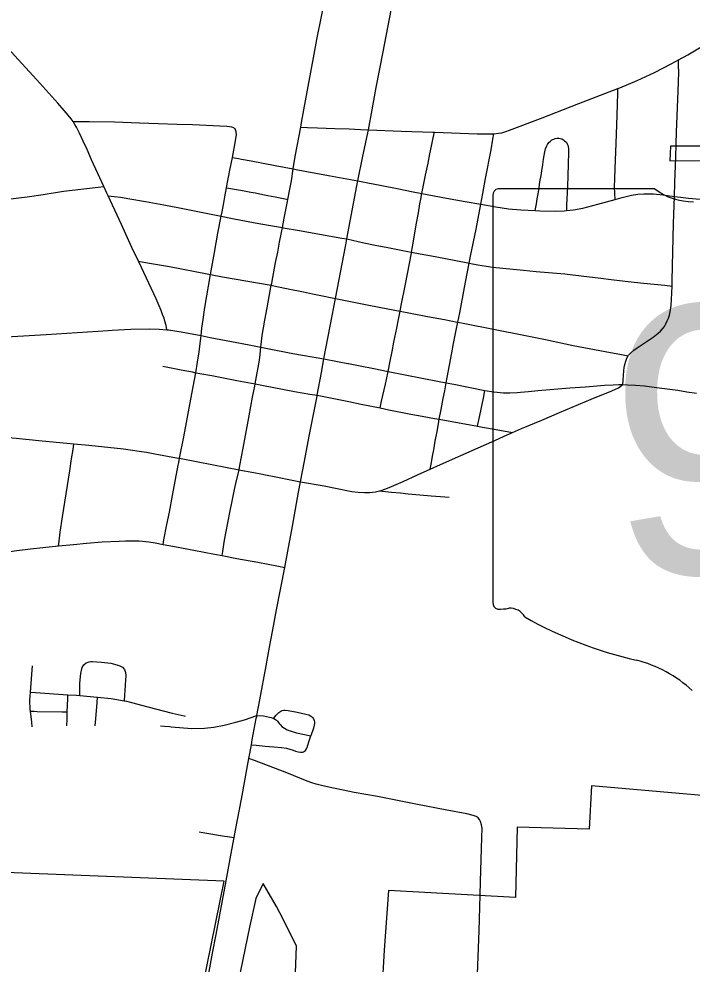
# Model space of a CAD drawing. Extents: x 1815539 to 1947826, y 273303 to 993194.
# Drawn here: x 1875617 to 1879119, y 925558 to 930474 of the extents above; entities that cross this region are included whole.
import ezdxf

# ---------------------------------------------------------------- set-up
doc = ezdxf.new("R2010")
doc.units = 0
for name, color, linetype in [('GM_X_City_Street', 7, 'Continuous'), ('GM_X_Corporation', 7, 'Continuous'), ('GM_X_County_Road', 7, 'Continuous'), ('GM_X_State_Route', 7, 'Continuous'), ('GM_X_US_Route', 7, 'Continuous'), ('SC_Shading3', 7, 'Continuous')]:
    doc.layers.add(name, color=color, linetype=linetype)

msp = doc.modelspace()

# ---------------------------------------------------------------- linework, layer by layer
at = {"layer": 'GM_X_City_Street'}
for points in [[(1877083.4, 929911.3), (1877087.7, 929934.7), (1877107.6, 930047.3), (1877149, 930271.8), (1877167.4, 930368), (1877192, 930496.2), (1877232.3, 930705.1), (1877253.2, 930817.7), (1877256.7, 930835.5)], [(1875898.3, 929941.1), (1875888.8, 929955), (1875873.9, 929973.2), (1875852.7, 929998.3), (1875820.1, 930035.2), (1875710.5, 930157.2), (1875632.4, 930241.6), (1875559.9, 930322.9)], [(1879036, 929824.9), (1879038.3, 929885.7), (1879045.9, 930099.2), (1879049.1, 930197.5), (1879048.8, 930229.9), (1879048.5, 930261.7)], [(1878718.8, 929535.8), (1878716.4, 929566.7), (1878715.6, 929601.5), (1878716.5, 929643.2), (1878718.3, 929696.5), (1878723.6, 929827), (1878729, 929973.8), (1878732.2, 930088), (1878732.9, 930112.3)], [(1875898.3, 929941.1), (1875938, 929941.3), (1875984.1, 929941.2), (1876114.5, 929939.6), (1876244.5, 929934.2), (1876342, 929930.6), (1876439.6, 929927.1), (1876520.7, 929924.4), (1876698.5, 929916.5), (1876713.1, 929915), (1876722.8, 929912.9), (1876732.5, 929909), (1876739.4, 929903.2), (1876743.7, 929897.8)], [(1876058, 929603.1), (1876027.1, 929669.6), (1875994.8, 929741.9), (1875971.3, 929794.4), (1875950.5, 929838.7), (1875931.4, 929880.3), (1875915.6, 929911.8), (1875908.2, 929925.3), (1875898.3, 929941.1)], [(1876727.8, 929753.1), (1876742.4, 929829.3), (1876747.5, 929862.1), (1876748.6, 929872), (1876747.3, 929886.5), (1876743.7, 929897.8)], [(1877043.6, 929694.2), (1877053.8, 929758), (1877083.4, 929911.3)], [(1877083.4, 929911.3), (1877118.6, 929909.8), (1877170.3, 929907.9), (1877259.6, 929904.6), (1877335.2, 929901.8), (1877394, 929899.7), (1877435, 929896.7)], [(1877712.8, 929566.8), (1877732.1, 929660.7), (1877745.1, 929724.1), (1877754.9, 929771.8), (1877763, 929811.6), (1877772, 929855.8), (1877778, 929885.7)], [(1878019, 929510.4), (1878029.4, 929566.4), (1878044.7, 929644.5), (1878072.8, 929793.8), (1878082.2, 929848.8), (1878087, 929877.1)], [(1878302.3, 929476.9), (1878308.8, 929512.7), (1878313.1, 929539.3), (1878317.4, 929565.2), (1878322.5, 929596.5), (1878327.4, 929626.7), (1878333, 929660.6), (1878336.8, 929684.2), (1878342.2, 929717.3), (1878346.6, 929744.1), (1878352.8, 929782.2), (1878356.7, 929798.6), (1878363, 929813.6), (1878367.3, 929821.6), (1878374.1, 929831.3), (1878381.4, 929838), (1878389.9, 929844.5), (1878398.7, 929849.5), (1878406.9, 929852.4), (1878415.9, 929853.8), (1878419.8, 929853.7), (1878425.1, 929853.7), (1878431.8, 929852.7), (1878440.6, 929849.9), (1878449.4, 929845.6), (1878455.9, 929840.9), (1878462.3, 929835.1), (1878466.7, 929829.8), (1878469.6, 929824.7), (1878472.7, 929817.9), (1878474.9, 929809.1), (1878475.9, 929799.4), (1878476, 929783), (1878473.5, 929717.6), (1878469.9, 929603.2), (1878465.8, 929505.1), (1878464.6, 929477.1)], [(1879026.8, 929551.3), (1879029.5, 929622.8), (1879033.4, 929754.2), (1879036, 929824.9)], [(1876697.5, 929595.9), (1876702.5, 929624.6), (1876709.4, 929659.7), (1876714.8, 929687.2), (1876727.8, 929753.1)], [(1876727.8, 929753.1), (1876759.1, 929747.6), (1876775.5, 929744.2), (1876824.3, 929735.5), (1876949.3, 929712), (1877043.6, 929694.2)], [(1877015.8, 929535.6), (1877026, 929588.6), (1877034.2, 929631.3), (1877043.6, 929694.2)], [(1877043.6, 929694.2), (1877067.4, 929689.7), (1877161.9, 929671.8), (1877226.7, 929659.6), (1877380.4, 929631.7)], [(1875494.8, 929529.6), (1875509.6, 929530.9), (1875574.3, 929537.9), (1875615.7, 929543.3), (1875659.1, 929549.3), (1875742.5, 929561.5), (1875849.6, 929577.5), (1876028.5, 929599.5), (1876058, 929603.1)], [(1876080.7, 929554.1), (1876074, 929568.4), (1876058, 929603.1)], [(1876669.6, 929448.5), (1876674, 929471.2), (1876682.8, 929518.2), (1876688.6, 929549), (1876697.5, 929595.9)], [(1876697.5, 929595.9), (1876718.2, 929592.5), (1876779.7, 929581.3), (1876822.5, 929573.5), (1876847.7, 929568.9), (1876886.2, 929561.3), (1876911.6, 929556.2), (1876949.5, 929548.6), (1876993.8, 929540), (1877015.8, 929535.6)], [(1877380.4, 929631.7), (1877423.2, 929623.3), (1877505.3, 929607.3), (1877584.5, 929591.8), (1877667.1, 929575.7), (1877712.8, 929566.8)], [(1876080.7, 929554.1), (1876112.3, 929551.1), (1876146, 929546.8), (1876194.7, 929539.2), (1876274.8, 929525.2), (1876371, 929506.9), (1876451.9, 929491.3), (1876530.6, 929475.8), (1876590.9, 929464), (1876669.6, 929448.5)], [(1876238.5, 929214.7), (1876204.8, 929285.5), (1876150.4, 929404.5), (1876080.7, 929554.1)], [(1876987.5, 929388.9), (1876997, 929437.9), (1877003.6, 929472.5), (1877013.7, 929524.5), (1877015.8, 929535.6)], [(1877659.2, 929261), (1877667.4, 929307.7), (1877676.7, 929360.8), (1877685.6, 929411.7), (1877695, 929465.4), (1877703.3, 929512.5), (1877707.6, 929537.1), (1877712.8, 929566.8)], [(1877712.8, 929566.8), (1877840.7, 929542.1), (1877937.5, 929524.8), (1878019, 929510.4)], [(1878464.6, 929477.1), (1878501.7, 929481.4), (1878550, 929490.5), (1878629.2, 929511), (1878718.8, 929535.8)], [(1878718.8, 929535.8), (1878755.8, 929546), (1878803.4, 929558.3), (1878835.8, 929563.4), (1878868.6, 929565.3), (1878917.8, 929564), (1878967, 929560), (1879015.1, 929553), (1879026.8, 929551.3)], [(1879014.4, 929084.7), (1879015.2, 929113.4), (1879021.4, 929409.3), (1879026.8, 929551.3)], [(1879026.8, 929551.3), (1879058.5, 929546.8), (1879099.4, 929542.5), (1879160.2, 929537.3), (1879288.7, 929528.8), (1879366.7, 929523.3)], [(1877959.7, 929204.1), (1877966.4, 929239.4), (1877994.7, 929380.3), (1878019, 929510.4)], [(1878019, 929510.4), (1878098.3, 929496.4), (1878163.1, 929486.7), (1878228.4, 929480.6), (1878302.3, 929476.9)], [(1876613.7, 929144.4), (1876634.5, 929259.8), (1876652.4, 929359.1), (1876669.6, 929448.5)], [(1876669.6, 929448.5), (1876728.6, 929437), (1876846.1, 929413.9), (1876916, 929401.5), (1876987.5, 929388.9)], [(1878302.3, 929476.9), (1878326.4, 929475.7), (1878407.3, 929474.1), (1878454, 929475.9), (1878464.6, 929477.1)], [(1876929.8, 929088.7), (1876931.7, 929099.3), (1876952.4, 929206.7), (1876963, 929261.4), (1876972.8, 929312.5), (1876982.7, 929364), (1876987.5, 929388.9)], [(1876987.5, 929388.9), (1876990.8, 929388.3), (1877076.2, 929373.2), (1877179.8, 929354.9), (1877296.2, 929334.5), (1877322.5, 929329.8)], [(1877322.5, 929329.8), (1877411.2, 929309.1), (1877470.6, 929297.3), (1877536.3, 929284.5), (1877595.9, 929272.9), (1877640.8, 929264.5), (1877659.2, 929261)], [(1877600, 928954.7), (1877605.7, 928983.7), (1877627.6, 929095.1), (1877658.4, 929256.1), (1877659.2, 929261)], [(1877659.2, 929261), (1877703.6, 929252.6), (1877762.9, 929241.4), (1877827.1, 929229.3), (1877951.9, 929205.7), (1877959.7, 929204.1)], [(1876238.5, 929214.7), (1876286.6, 929206.1), (1876400.7, 929185.8), (1876595.5, 929147.9), (1876613.7, 929144.4)], [(1876387, 928857.2), (1876382, 928879.3), (1876375.9, 928902.7), (1876371.6, 928917.5), (1876364.6, 928937.4), (1876356.6, 928957.8), (1876330.2, 929017.6), (1876254.3, 929181.6), (1876238.5, 929214.7)], [(1877900.3, 928896.9), (1877910.3, 928945.1), (1877920, 928992.2), (1877940.8, 929104.7), (1877959.7, 929204.1)], [(1877959.7, 929204.1), (1878003.4, 929195.2), (1878048.5, 929187.4), (1878079.8, 929183.5), (1878241.4, 929167.2), (1878306.9, 929160.6), (1878457.5, 929147.6), (1878556.4, 929136.3), (1878630.3, 929127.6), (1878711.9, 929117.2), (1878785.7, 929108.5), (1878866.4, 929099.8), (1878976.7, 929088.6), (1879014.4, 929084.7)], [(1876564.3, 928828.1), (1876569, 928865.7), (1876575.1, 928910.9), (1876584.7, 928972.5), (1876613.7, 929144.4)], [(1876613.7, 929144.4), (1876676.7, 929132.4), (1876929.8, 929088.7)], [(1876875.5, 928767), (1876878.1, 928796.7), (1876882.6, 928828.3), (1876896, 928907.9), (1876907.9, 928972), (1876929.8, 929088.7)], [(1876929.8, 929088.7), (1876958.7, 929082.8), (1877016.9, 929070.9), (1877097, 929054.5), (1877143.9, 929044.9), (1877213.7, 929030.7), (1877229.5, 929027), (1877263.4, 929019.3)], [(1878786.8, 928722.7), (1878787.8, 928724.5), (1878799.3, 928737), (1878814.9, 928750.9), (1878833.6, 928764), (1878864.7, 928783.8), (1878917.1, 928819.5), (1878943.1, 928839.2), (1878955.1, 928849.8), (1878965.5, 928861.7), (1878974.7, 928874.7), (1878982.8, 928888.7), (1878989.8, 928903.3), (1878995.8, 928918.5), (1879000.9, 928934.2), (1879005, 928950.3), (1879009.9, 928982.8), (1879012.4, 929015.4), (1879014.4, 929084.7)], [(1877263.4, 929019.3), (1877419.4, 928988.1), (1877500.3, 928973.9), (1877600, 928954.7)], [(1877537.6, 928640.7), (1877548.3, 928694.5), (1877558.1, 928743.6), (1877568, 928793.5), (1877582.4, 928866.4), (1877589.6, 928902.2), (1877600, 928954.7)], [(1877600, 928954.7), (1877653.5, 928944.3), (1877742.8, 928927.2), (1877830.6, 928910.3), (1877897.5, 928897.1), (1877900.3, 928896.9)], [(1877840, 928581.7), (1877845.2, 928609.2), (1877869.5, 928738.2), (1877878.3, 928785.9), (1877892.3, 928855.4), (1877900.3, 928896.9)], [(1877900.3, 928896.9), (1877936.3, 928890), (1878243.2, 928829.4), (1878356.1, 928806), (1878500.9, 928776.4), (1878694.3, 928739.2), (1878742.9, 928730.5), (1878786.8, 928722.7)], [(1876537, 928634.3), (1876545.6, 928688.6), (1876554.3, 928742.4), (1876560, 928785.5), (1876564.3, 928828.1)], [(1876846.1, 928576.4), (1876867.9, 928698.6), (1876872.5, 928728.9), (1876875.5, 928767)], [(1878758.9, 928571.9), (1878760.5, 928595.3), (1878764, 928644.2), (1878765.8, 928660.8), (1878768.9, 928677.4), (1878773.5, 928693.7), (1878779.3, 928709.2), (1878786.8, 928722.7)], [(1876365.1, 928668.8), (1876400.6, 928661.6), (1876451.7, 928651.3), (1876518.3, 928638), (1876537, 928634.3)], [(1876452.7, 928188.9), (1876474.9, 928300.4), (1876515.8, 928524.4), (1876537, 928634.3)], [(1876537, 928634.3), (1876620, 928618.8), (1876751, 928594.2), (1876846.1, 928576.4)], [(1877495.9, 928450.9), (1877503.5, 928485.6), (1877510.2, 928516.1), (1877516.5, 928544.6), (1877523.2, 928575.3), (1877528.4, 928598.7), (1877537.6, 928640.7)], [(1876762.4, 928129.4), (1876766.5, 928151.6), (1876782.8, 928241.3), (1876794.7, 928307), (1876814, 928410.1), (1876832.3, 928507.3), (1876843.5, 928563.3), (1876846.1, 928576.4)], [(1876846.1, 928576.4), (1876880.6, 928570), (1877050.8, 928536.9), (1877131, 928523), (1877168.3, 928516.5)], [(1877803.5, 928391.7), (1877813.5, 928443), (1877824.5, 928499.3), (1877832, 928539.3), (1877840, 928581.7)], [(1877168.3, 928516.5), (1877238.5, 928503), (1877332.5, 928483.9), (1877397.1, 928470.9), (1877495.9, 928450.9)], [(1878003, 928355.7), (1878006.5, 928373.1), (1878009.4, 928386.9), (1878032.9, 928502.5), (1878040.8, 928541.3)], [(1877495.9, 928450.9), (1877540.4, 928440.9), (1877655.6, 928419.3), (1877714, 928408.3), (1877778, 928396.3), (1877803.5, 928391.7)], [(1877757, 928132.3), (1877763.3, 928167.8), (1877769.1, 928200.2), (1877775, 928233.3), (1877783, 928278.2), (1877792, 928328.4), (1877799.1, 928367.6), (1877803.5, 928391.7)], [(1877803.5, 928391.7), (1877831.1, 928386.7), (1877975.5, 928360.6), (1878003, 928355.7)], [(1878003, 928355.7), (1878028.4, 928351.1), (1878098.7, 928338.3), (1878184.7, 928322.8)], [(1875823.1, 927733.8), (1875826.2, 927757.7), (1875831.9, 927805.2), (1875843.7, 927883.9), (1875881, 928123), (1875891, 928187), (1875898.4, 928234.9), (1875903.1, 928264.7)], [(1876366.7, 927741.2), (1876371.3, 927764.7), (1876386.7, 927843.8), (1876399.4, 927908.9), (1876416.2, 927995.1), (1876445.6, 928152.4), (1876448.4, 928167.1), (1876452.7, 928188.9)], [(1876673.6, 927683.2), (1876677, 927704.6), (1876684.8, 927753.2), (1876693.3, 927799.6), (1876706, 927862.5), (1876714.9, 927906.7), (1876728.6, 927974.7), (1876739.1, 928026.5), (1876745.5, 928058.4), (1876762.4, 928129.4)], [(1877493.4, 928019.6), (1877554.5, 928013.4), (1877602.6, 928008.6), (1877642.5, 928004.6), (1877703.3, 927998.8), (1877760.6, 927993.3), (1877809.3, 927989.7), (1877854.4, 927986.4)], [(1874901.3, 927266.1), (1874943.3, 927299.4), (1874960.1, 927312.9), (1874981.5, 927330.1), (1875008.8, 927352.1), (1875035.1, 927373.1), (1875047.7, 927383.3), (1875123.9, 927444.5), (1875213.7, 927514.2), (1875343.1, 927614.1), (1875382.3, 927642.9), (1875398.9, 927654.5), (1875418.9, 927666.7), (1875438.2, 927675.1), (1875452.9, 927681), (1875471, 927686.7), (1875493.6, 927692.7), (1875523.9, 927697.9), (1875606.7, 927708.8), (1875677.1, 927718.1), (1875741.8, 927725.5), (1875823.1, 927733.8)], [(1875823.1, 927733.8), (1875900, 927741), (1875968.7, 927747.4), (1876050, 927753.9), (1876137.8, 927758.5), (1876170.8, 927759.7), (1876204.6, 927759.6), (1876241.9, 927758.8), (1876292, 927754.2), (1876325.4, 927749), (1876366.7, 927741.2)], [(1876366.7, 927741.2), (1876426.1, 927729.9), (1876527.3, 927710.8), (1876633.6, 927690.7), (1876673.6, 927683.2)], [(1876673.6, 927683.2), (1876751.2, 927668.4), (1876859.1, 927648), (1876967.2, 927627.5), (1876999.4, 927621.4)], [(1876854.6, 926851), (1876888.6, 926849), (1876905, 926845.9), (1876921.2, 926842.7), (1876929.4, 926840.6), (1876936.9, 926838), (1876941.3, 926836.1)], [(1876941.3, 926836.1), (1876955.3, 926853.2), (1876968.6, 926867), (1876979, 926874.5), (1876986.1, 926877), (1876994.5, 926878.4), (1877002.4, 926878.4), (1877017.6, 926876.9), (1877063.6, 926868.2), (1877108.6, 926858.5), (1877124.5, 926854.3), (1877133.2, 926850.2), (1877138.9, 926846.1), (1877144.2, 926841.1), (1877150, 926833.9), (1877153.4, 926825.9), (1877154.5, 926818.3), (1877154.5, 926810), (1877153.5, 926801.7), (1877149.3, 926785.6), (1877134.6, 926745.8)], [(1876941.3, 926836.1), (1876943.8, 926835.1), (1876951.5, 926831.1), (1876956.3, 926827.2), (1876961.2, 926822.2), (1876966.1, 926816.1), (1876972, 926808.5), (1876977.9, 926801.8), (1876985.3, 926794.7), (1876998.5, 926784.8), (1877013.1, 926777.1), (1877028.5, 926770.8), (1877060.4, 926761.1), (1877134.6, 926745.8)], [(1876826.1, 926698.3), (1876850.4, 926696.2), (1876897.2, 926692.3), (1876943.4, 926688.4), (1876982.4, 926684.1), (1877009.2, 926680.6), (1877025.9, 926676.7), (1877043.1, 926670.3), (1877056.3, 926665.5), (1877069.9, 926661.8), (1877081.1, 926660.5), (1877092.8, 926661.2), (1877098, 926662.6), (1877102.4, 926665), (1877107.8, 926669.7), (1877112.6, 926677.3), (1877115.5, 926685.6), (1877119.2, 926696.3), (1877125.3, 926713.7), (1877134.6, 926745.8)], [(1878015.6, 925916.7), (1878017.5, 925987.4), (1878025.2, 926216.1), (1878026, 926265.5), (1878024, 926282.5), (1878018.8, 926299.1), (1878012.2, 926310.9), (1878005.2, 926318.7), (1877995.3, 926325.4), (1877979.1, 926331.6), (1877946.8, 926339.1), (1877834.3, 926359.8), (1877690.3, 926388.5), (1877482, 926429.6), (1877361, 926451.5), (1877303.7, 926462.7), (1877253.3, 926473.1), (1877213.4, 926481.8), (1877190.8, 926487), (1877162.4, 926494.9), (1877141.3, 926501.8), (1877116.3, 926510.4), (1877010.1, 926552.4), (1876842.5, 926617.1), (1876813.5, 926628.3)]]:
    msp.add_lwpolyline(points, dxfattribs=at)
at = {"layer": 'GM_X_Corporation'}
msp.add_lwpolyline([(1879003.5, 929735.6), (1879331, 929737.2), (1879334.3, 929812), (1879007, 929812.8)], close=True, dxfattribs=at)
for points in [[(1876482.9, 925000), (1876684.6, 925989.2), (1875415.8, 926039.1), (1875466.1, 927160.4), (1875163.7, 927224.7), (1874764.8, 927017.2), (1874702.9, 926751.3), (1874848.7, 926652.6), (1874101.6, 926150.7), (1874120.5, 926361.8), (1873756.8, 926075.9), (1873891.8, 924723.2)], [(1880573.7, 924490.9), (1880656.7, 926260.4), (1880659.1, 926305.9), (1878595.4, 926486.2), (1878583.6, 926260.4), (1878208.7, 926270), (1878199.8, 925904.3), (1877540.2, 925941.4), (1877516.8, 925630.4), (1877493.4, 925207.8)], [(1877044.7, 925233.1), (1877060.9, 925652.3), (1876991.1, 925792.1), (1876956.9, 925856.9), (1876887.2, 925978.2), (1876849.9, 925900.1), (1876815.8, 925750.3), (1876659.9, 924993.2)]]:
    msp.add_lwpolyline(points, dxfattribs=at)
at = {"layer": 'GM_X_County_Road'}
for points in [[(1875934.1, 926954.4), (1875933.6, 926987.5), (1875933.2, 927020.2), (1875938.5, 927068.9), (1875941.6, 927085), (1875946.7, 927100.6), (1875954.9, 927114.7), (1875967, 927125.1), (1875981.9, 927131), (1875991.5, 927132)], [(1875991.5, 927132), (1875998.1, 927132.8), (1876047.2, 927128.5), (1876094.4, 927123.7), (1876125.7, 927115.3), (1876141.2, 927109.6), (1876155.5, 927101.8), (1876166.2, 927089.9), (1876168, 927085)], [(1875676.9, 926972.9), (1875687.8, 927109.6)], [(1876168, 927085), (1876171.6, 927075.1), (1876172.3, 927058.8), (1876169.7, 927010.1), (1876167.6, 926977.3), (1876166.4, 926961), (1876163.9, 926927.8)], [(1875676.7, 926874), (1875675.2, 926882.3), (1875673.6, 926931), (1875676.9, 926972.9)], [(1875676.9, 926972.9), (1875703.8, 926971), (1875872, 926959.2)], [(1875868.7, 926870.1), (1875871.2, 926937.2), (1875872, 926959.2)], [(1875872, 926959.2), (1875916.4, 926956.1), (1875934.1, 926954.4)], [(1875934.1, 926954.4), (1876026.4, 926945.7)], [(1876013.4, 926798), (1876016.6, 926833.9), (1876024, 926918.1), (1876026.4, 926945.7)], [(1876026.4, 926945.7), (1876095.9, 926939.2), (1876163.9, 926927.8)], [(1876163.9, 926927.8), (1876176.7, 926925.6), (1876287.8, 926897.1), (1876414.4, 926863.6), (1876430.3, 926859.9), (1876477.1, 926848.7), (1876481.8, 926847.8)], [(1875676.7, 926874), (1875696.1, 926873.1), (1875712.1, 926872.3), (1875839.8, 926870.5), (1875868.7, 926870.1)], [(1875686.2, 926792.1), (1875683.3, 926816.9), (1875676.7, 926874)], [(1875866, 926797.2), (1875867.3, 926831.9), (1875868.7, 926870.1)], [(1876409.4, 926792.5), (1876515.6, 926784), (1876582.1, 926784.5), (1876631.5, 926790.4), (1876684.6, 926801.2), (1876745, 926815.9), (1876790.9, 926828.5), (1876854.6, 926851)], [(1876352.6, 926797.1), (1876373.6, 926796.5), (1876399.7, 926793.3), (1876409.4, 926792.5)], [(1876554.8, 926246.6), (1876573.2, 926243.4), (1876685.6, 926224.3), (1876702.2, 926222), (1876736.9, 926217.3)], [(1878254.2, 923773.2), (1878254.3, 923790.5), (1878253, 923808.7), (1878250.6, 923823.9), (1878245.4, 923839.9), (1878232.5, 923870.5), (1878190.2, 923956.3), (1878123.3, 924091.9), (1878042.4, 924253.8), (1877999.8, 924342.4), (1877981.3, 924387.7), (1877972.5, 924412.2), (1877968.1, 924430.4), (1877964.9, 924450.4), (1877962.8, 924466.3), (1877961.8, 924498.6), (1877965, 924564.1), (1877977.3, 924843.4), (1877983.9, 925007.7), (1877992.4, 925237.8), (1878010.5, 925730.7), (1878015.6, 925916.7)]]:
    msp.add_lwpolyline(points, dxfattribs=at)
at = {"layer": 'GM_X_State_Route'}
for points in [[(1877435, 929896.7), (1877454.1, 930001), (1877463.1, 930049.6), (1877475.8, 930117.5), (1877511.3, 930302.2), (1877553.1, 930520.5), (1877576.1, 930638.2), (1877600.8, 930759.9), (1877615.3, 930829.3), (1877634.3, 930920.5), (1877659.7, 931048.3), (1877684.1, 931170.4), (1877698.6, 931243.4)], [(1874838.5, 928782.3), (1874892.9, 928785.2), (1875073.2, 928793.9), (1875204.2, 928801.1), (1875301.8, 928807.1), (1875463.7, 928815.5), (1875491.2, 928817.1), (1875610.8, 928823.9), (1875758.2, 928832.6), (1876081.3, 928854)], [(1876081.3, 928854), (1876101.5, 928855.3), (1876199.7, 928861), (1876298, 928862.8), (1876346.9, 928861.2), (1876387, 928857.2), (1876395.7, 928856.3), (1876460.3, 928846.2), (1876564.3, 928828.1)], [(1876564.3, 928828.1), (1876612.3, 928817.6), (1876722.3, 928796.5)], [(1876722.3, 928796.5), (1876814.6, 928778.7), (1876875.5, 928767), (1876927.4, 928757.1), (1877023.6, 928737.6), (1877041.6, 928734.4)], [(1877041.6, 928734.4), (1877203, 928705.5)], [(1877203, 928705.5), (1877274.2, 928692.6), (1877328.6, 928681.8)], [(1877328.6, 928681.8), (1877331, 928681.4), (1877392.4, 928669.3), (1877463.9, 928655.2), (1877537.6, 928640.7), (1877803.4, 928589), (1877840, 928581.7)], [(1877840, 928581.7), (1877880.1, 928573.7), (1878040.8, 928541.3), (1878087.9, 928534.2), (1878137.1, 928529.4), (1878169.9, 928528.8), (1878208.2, 928532)], [(1878093.3, 928282.2), (1878140.9, 928303.5), (1878184.7, 928322.8), (1878231.3, 928343.3), (1878337.5, 928388), (1878428.3, 928426.5), (1878594.6, 928497.1), (1878701.8, 928539.1), (1878735.3, 928556), (1878758.9, 928571.9)], [(1878208.2, 928532), (1878226.9, 928533.5), (1878268, 928536.9), (1878316.6, 928541.8), (1878483, 928554.8), (1878563.8, 928561.1), (1878662.8, 928568.7), (1878708.8, 928571.3), (1878737.1, 928572.1), (1878758.9, 928571.9)], [(1878758.9, 928571.9), (1878783.5, 928571.4), (1878824.2, 928568.6), (1878872, 928565.3), (1878934, 928557.1), (1879044.8, 928542.8), (1879091, 928535.4), (1879141.6, 928527.3)], [(1875309.9, 928318.8), (1875311.7, 928318.6), (1875458.9, 928306.6), (1875602.6, 928293.1), (1875720, 928282.1), (1875882.9, 928266.6), (1875903.1, 928264.7), (1875980.9, 928257.1), (1876160.4, 928237.4), (1876242, 928226.7), (1876281.1, 928220.1)], [(1877263.6, 928033.4), (1877349.5, 928016.7), (1877381.7, 928012.2), (1877414, 928010.5), (1877441.3, 928011.1), (1877471.7, 928014.6), (1877493.4, 928019.6), (1877502.1, 928021.5), (1877521.2, 928027.6), (1877543.8, 928036.3), (1877615.4, 928068.6), (1877690.5, 928102.5), (1877757, 928132.3), (1877810.6, 928156.2), (1878005.8, 928243), (1878093.3, 928282.2)], [(1876281.1, 928220.1), (1876323.2, 928212.9), (1876436.1, 928191.9), (1876452.7, 928188.9), (1876548.7, 928171), (1876762.4, 928129.4), (1876788.2, 928124.4)], [(1876788.2, 928124.4), (1876789.7, 928124.1), (1876867.2, 928109), (1876909, 928100.9), (1876944.3, 928094.1), (1877047.8, 928074.1), (1877081.7, 928067.3)], [(1877081.7, 928067.3), (1877204.3, 928044.9), (1877263.6, 928033.4)]]:
    msp.add_lwpolyline(points, dxfattribs=at)
at = {"layer": 'GM_X_US_Route'}
for points in [[(1879048.5, 930261.7), (1879096.6, 930288.1), (1879209.6, 930354.9), (1879307.1, 930415.8), (1879399.3, 930474.3)], [(1878168.6, 929895.7), (1878329.8, 929956.8), (1878528.9, 930033.7), (1878732.9, 930112.3), (1878743.3, 930116.3), (1878833.7, 930154.7), (1878922.8, 930196.3), (1879010.5, 930240.7), (1879048.5, 930261.7)], [(1877203, 928705.5), (1877246.4, 928930.2), (1877263.4, 929019.3), (1877316.8, 929299.9), (1877322.5, 929329.8), (1877375.1, 929605.3), (1877380.4, 929631.7), (1877406.8, 929760.8), (1877435, 929896.7)], [(1877435, 929896.7), (1877606.4, 929890.7), (1877770.7, 929886), (1877778, 929885.7), (1878000.6, 929877.2), (1878066.2, 929876), (1878087, 929877.1), (1878089.7, 929877.2), (1878111.4, 929879.9), (1878129.6, 929882.5), (1878149.6, 929888.5), (1878168.6, 929895.7)], [(1877081.7, 928067.3), (1877102.4, 928174.3), (1877126.9, 928303.4), (1877167.6, 928512.9), (1877168.3, 928516.5), (1877190.8, 928635.8), (1877203, 928705.5)], [(1876853.7, 926845.7), (1876854.6, 926851), (1876870.4, 926932.3), (1876902.8, 927110.1), (1876921, 927207.1), (1876936.8, 927287.7), (1876957.4, 927400.7), (1876999.4, 927621.4), (1877015.5, 927706.4), (1877039.5, 927835.2), (1877071.2, 928013.1), (1877081.7, 928067.3)], [(1876694.2, 925990.6), (1876719.8, 926124.7), (1876736.9, 926217.3), (1876743.7, 926254), (1876774, 926415.5), (1876810.2, 926609.3), (1876813.5, 926628.3), (1876826.1, 926698.3), (1876831, 926724.1), (1876851.9, 926835.1), (1876853.7, 926845.7)], [(1876498.9, 924954.6), (1876579.5, 925374.7), (1876606.6, 925519.3), (1876624.1, 925615.8), (1876642.7, 925712.1), (1876694.2, 925990.6)]]:
    msp.add_lwpolyline(points, dxfattribs=at)
at = {"layer": 'SC_Shading3'}
for p, q in [((1878925.5, 929591.1), (1878110, 929591.1)), ((1878082.6, 929554.8), (1878082.6, 927441.5))]:
    msp.add_line(p, q, dxfattribs=at)
for centre, radius, start, end in [((1878114.5, 929559.3), 32.3, 98.1301, 188.1301), ((1879119.6, 929836.5), 312.9, 231.6195, 271.1119), ((1878114.8, 927436.9), 32.5, 171.9584, 258.3066), ((1878119.8, 927653.1), 248.3, 267.339, 280.6039), ((1878170.6, 927319.6), 89.5, 29.7484, 93.2717), ((1879301.1, 929218.3), 2132.3, 240.4129, 257.1985), ((1878665.4, 926492.1), 667.2, 47.1842, 75.836)]:
    msp.add_arc(centre, radius, start, end, dxfattribs=at)

# ---------------------------------------------------------------- texts
msp.add_text('95', height=1392.19, dxfattribs=at).set_placement((1878683.4, 927590.5))

doc.saveas('drawing.dxf')
